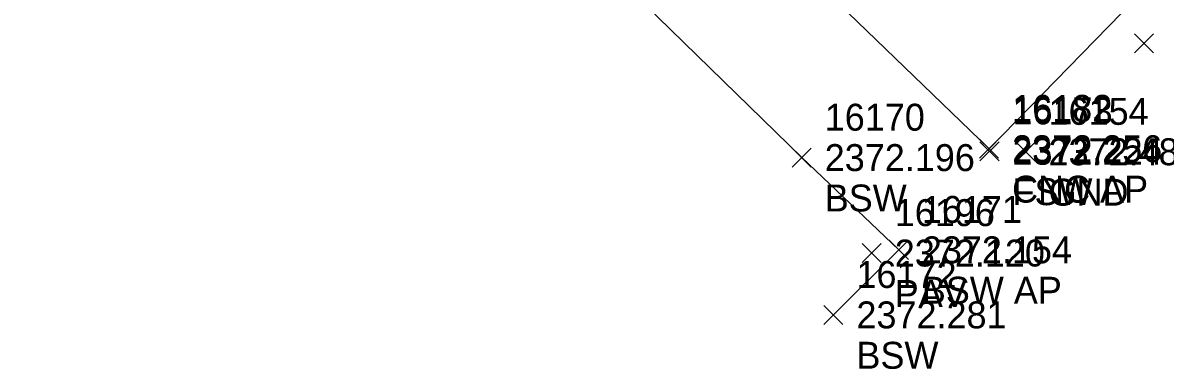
# Model space of a CAD drawing. Extents: x 2377639 to 2379738, y 729875 to 732734.
# Drawn here: x 2378614.69 to 2378657.12, y 730728.78 to 730741.64 of the extents above; entities that cross this region are included whole.
import ezdxf

# ---------------------------------------------------------------- set-up
doc = ezdxf.new("R2010")
doc.units = 0
doc.layers.add('TOPO_DATA_Elevations', color=7, linetype='Continuous')
doc.layers.add('TOPO_SW_Back', color=7, linetype='Continuous')

msp = doc.modelspace()

# ---------------------------------------------------------------- linework, layer by layer
at = {"layer": 'TOPO_DATA_Elevations'}
for p, q in [((2378655.974, 730740.525), (2378656.682, 730741.233)), ((2378655.974, 730741.233), (2378656.682, 730740.525)), ((2378655.974, 730740.525), (2378656.682, 730741.233)), ((2378655.974, 730741.233), (2378656.682, 730740.525)), ((2378650.223, 730736.61), (2378650.931, 730737.318)), ((2378650.223, 730737.318), (2378650.931, 730736.61)), ((2378650.223, 730736.61), (2378650.931, 730737.318)), ((2378650.223, 730737.318), (2378650.931, 730736.61)), ((2378650.239, 730736.517), (2378650.947, 730737.225)), ((2378650.239, 730737.225), (2378650.947, 730736.517)), ((2378650.239, 730736.517), (2378650.947, 730737.225)), ((2378650.239, 730737.225), (2378650.947, 730736.517)), ((2378651.577, 730736.499), (2378652.285, 730737.207)), ((2378651.577, 730737.207), (2378652.285, 730736.499)), ((2378651.577, 730736.499), (2378652.285, 730737.207)), ((2378651.577, 730737.207), (2378652.285, 730736.499)), ((2378643.263, 730736.282), (2378643.971, 730736.99)), ((2378643.263, 730736.99), (2378643.971, 730736.282)), ((2378643.263, 730736.282), (2378643.971, 730736.99)), ((2378643.263, 730736.99), (2378643.971, 730736.282)), ((2378645.865, 730732.739), (2378646.573, 730733.447)), ((2378645.865, 730733.447), (2378646.573, 730732.739)), ((2378645.865, 730732.739), (2378646.573, 730733.447)), ((2378645.865, 730733.447), (2378646.573, 730732.739)), ((2378646.87, 730732.858), (2378647.578, 730733.566)), ((2378646.87, 730733.566), (2378647.578, 730732.858)), ((2378646.87, 730732.858), (2378647.578, 730733.566)), ((2378646.87, 730733.566), (2378647.578, 730732.858)), ((2378644.441, 730730.443), (2378645.149, 730731.151)), ((2378644.441, 730731.151), (2378645.149, 730730.443)), ((2378644.441, 730730.443), (2378645.149, 730731.151)), ((2378644.441, 730731.151), (2378645.149, 730730.443))]:
    msp.add_line(p, q, dxfattribs=at)
at = {"layer": 'TOPO_SW_Back'}
for points in [[(2378658.449, 730745.047), (2378650.577, 730736.964), (2378643.234, 730744.058), (2378632.385, 730754.515), (2378614.685, 730771.869), (2378614.791, 730771.978)], [(2378618.352, 730761.502), (2378632.905, 730747.079), (2378632.905, 730747.079), (2378643.617, 730736.636), (2378647.224, 730733.212), (2378644.795, 730730.797)]]:
    msp.add_lwpolyline(points, dxfattribs=at)

# ---------------------------------------------------------------- texts
at = {"layer": 'TOPO_DATA_Elevations'}
for s, p in [('16182', (2378651.431, 730737.964)), ('16182', (2378651.431, 730737.964)), ('16173', (2378651.447, 730737.871)), ('16173', (2378651.447, 730737.871)), ('16154', (2378652.785, 730737.853)), ('16154', (2378652.785, 730737.853)), ('16170', (2378644.471, 730737.636)), ('16170', (2378644.471, 730737.636)), ('2372.196', (2378644.471, 730736.136)), ('2372.196', (2378644.471, 730736.136)), ('2372.256', (2378651.431, 730736.464)), ('2372.256', (2378651.431, 730736.464)), ('2372.224', (2378651.447, 730736.371)), ('2372.224', (2378651.447, 730736.371)), ('2372.483', (2378652.785, 730736.353)), ('2372.483', (2378652.785, 730736.353)), ('CNC AP', (2378651.431, 730734.964)), ('CNC AP', (2378651.431, 730734.964)), ('FSW', (2378651.447, 730734.871)), ('FSW', (2378651.447, 730734.871)), ('GND', (2378652.785, 730734.853)), ('GND', (2378652.785, 730734.853)), ('BSW', (2378644.471, 730734.636)), ('BSW', (2378644.471, 730734.636)), ('16196', (2378647.073, 730734.093)), ('16196', (2378647.073, 730734.093)), ('16171', (2378648.078, 730734.212)), ('16171', (2378648.078, 730734.212)), ('2372.154', (2378648.078, 730732.712)), ('2372.154', (2378648.078, 730732.712)), ('2372.120', (2378647.073, 730732.593)), ('2372.120', (2378647.073, 730732.593)), ('16172', (2378645.649, 730731.797)), ('16172', (2378645.649, 730731.797)), ('PAV', (2378647.073, 730731.093)), ('PAV', (2378647.073, 730731.093)), ('BSW AP', (2378648.078, 730731.212)), ('BSW AP', (2378648.078, 730731.212)), ('2372.281', (2378645.649, 730730.297)), ('2372.281', (2378645.649, 730730.297)), ('BSW', (2378645.649, 730728.797)), ('BSW', (2378645.649, 730728.797))]:
    msp.add_text(s, height=1, dxfattribs=at).set_placement(p)

doc.saveas('drawing.dxf')
